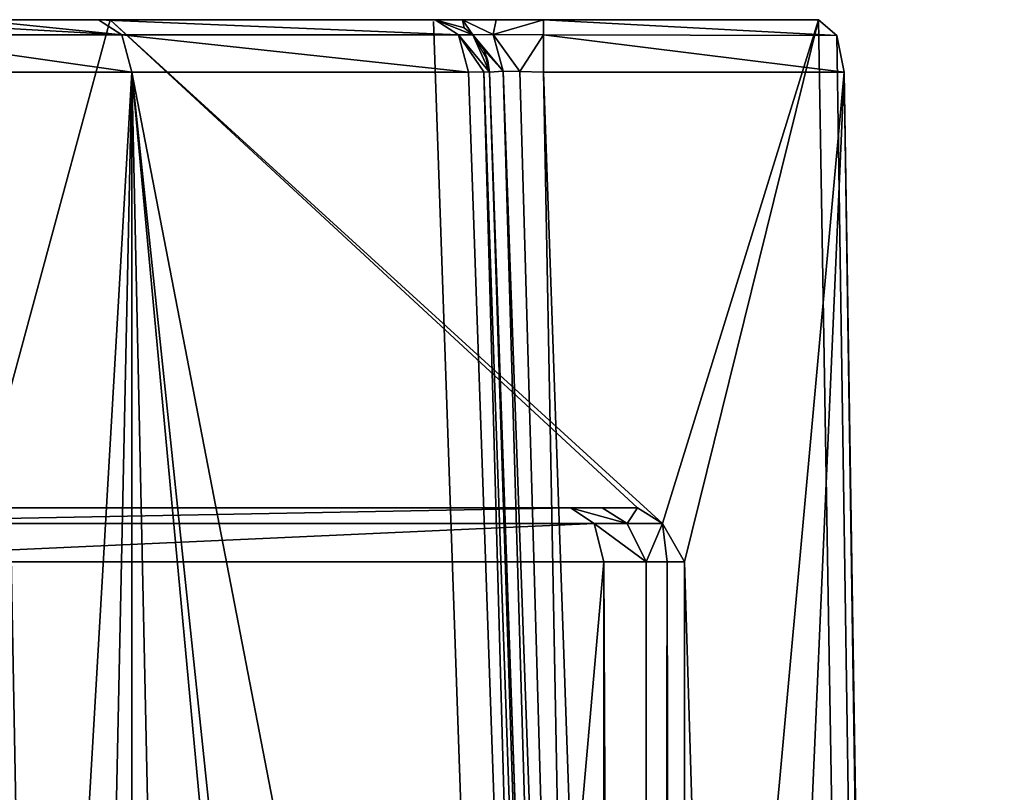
# Model space of a CAD drawing. Header units: millimetres. Extents: x -18.9 to 18.9, y -8.8 to 39.
# Tile 332 of 332: x 12.7 to 16.4, y 31.6 to 34.4. Entities that reach past the tile are written whole.
import ezdxf

# ---------------------------------------------------------------- set-up
doc = ezdxf.new("R2010")
doc.units = ezdxf.units.MM
doc.header["$LTSCALE"] = 41.718519
for name, color, linetype in [('1', 7, 'CONTINUOUS'), ('10', 7, 'CONTINUOUS'), ('1345', 7, 'CONTINUOUS'), ('28', 7, 'CONTINUOUS'), ('289', 7, 'CONTINUOUS'), ('290', 7, 'CONTINUOUS'), ('292', 7, 'CONTINUOUS'), ('293', 7, 'CONTINUOUS'), ('34', 7, 'CONTINUOUS'), ('35', 7, 'CONTINUOUS'), ('51', 7, 'CONTINUOUS'), ('54', 7, 'CONTINUOUS'), ('6', 7, 'CONTINUOUS'), ('841', 7, 'CONTINUOUS'), ('842', 7, 'CONTINUOUS'), ('844', 7, 'CONTINUOUS'), ('845', 7, 'CONTINUOUS'), ('9', 7, 'CONTINUOUS'), ('917', 7, 'CONTINUOUS'), ('918', 7, 'CONTINUOUS')]:
    doc.layers.add(name, color=color, linetype=linetype)

msp = doc.modelspace()

# ---------------------------------------------------------------- linework, layer by layer
at = {"layer": '1', "color": 7, "linetype": 'Continuous'}
for points in [[(9.4799, 34.4, 14.5908), (12.5649, 32.6, 12.0368), (13.0534, 34.4, 11.5051), (9.4799, 34.4, 14.5908)], [(12.5649, 32.6, 12.0368), (14.9977, 32.6, 8.8221), (13.0534, 34.4, 11.5051), (12.5649, 32.6, 12.0368)], [(14.9977, 32.6, 8.8221), (15.0899, 32.5415, 8.6635), (13.0534, 34.4, 11.5051), (14.9977, 32.6, 8.8221)], [(13.0534, 34.4, 11.5051), (15.0899, 32.5415, 8.6635), (15.6658, 34.4, 7.5725), (13.0534, 34.4, 11.5051)], [(15.0899, 32.5415, 8.6635), (15.1713, 32.4, 8.5201), (15.6658, 34.4, 7.5725), (15.0899, 32.5415, 8.6635)], [(15.1713, 32.4, 8.5201), (16.3509, -6.3, 5.9501), (15.6658, 34.4, 7.5725), (15.1713, 32.4, 8.5201)], [(15.6658, 34.4, 7.5725), (16.3509, -6.3, 5.9501), (15.7332, 34.3417, 7.4314), (15.6658, 34.4, 7.5725)], [(15.7332, 34.3417, 7.4314), (16.3509, -6.3, 5.9501), (15.7608, 34.207, 7.3726), (15.7332, 34.3417, 7.4314)], [(15.7608, 34.207, 7.3726), (16.3509, -6.3, 5.9501), (16.0196, 17.5805, 6.792), (15.7608, 34.207, 7.3726)], [(15.1713, -3.5, 8.5201), (16.3509, -6.3, 5.9501), (15.1713, 32.4, 8.5201), (15.1713, -3.5, 8.5201)]]:
    msp.add_3dface(points, dxfattribs=at)
at = {"layer": '10', "color": 7, "linetype": 'Continuous'}
for points in [[(11.5901, 32.6, 6.268), (14.7507, 32.6, 8.7373), (10.5708, 32.6, 6.8782), (11.5901, 32.6, 6.268)], [(10.5708, 32.6, 6.8782), (14.7507, 32.6, 8.7373), (11.09, 32.6, 7.2249), (10.5708, 32.6, 6.8782)], [(11.09, 32.6, 7.2249), (14.7507, 32.6, 8.7373), (11.4366, 32.6, 7.744), (11.09, 32.6, 7.2249)], [(14.9977, 32.6, 8.8221), (12.5649, 32.6, 12.0368), (11.4366, 32.6, 8.9685), (14.9977, 32.6, 8.8221)], [(11.5586, 32.6, 8.3562), (14.9977, 32.6, 8.8221), (11.4366, 32.6, 8.9685), (11.5586, 32.6, 8.3562)], [(11.4366, 32.6, 7.744), (14.7507, 32.6, 8.7373), (11.5586, 32.6, 8.3562), (11.4366, 32.6, 7.744)], [(14.8673, 32.6, 8.8005), (14.9977, 32.6, 8.8221), (11.5586, 32.6, 8.3562), (14.8673, 32.6, 8.8005)], [(14.7507, 32.6, 8.7373), (14.8673, 32.6, 8.8005), (11.5586, 32.6, 8.3562), (14.7507, 32.6, 8.7373)]]:
    msp.add_3dface(points, dxfattribs=at)
at = {"layer": '1345', "color": 7, "linetype": 'Continuous'}
for points in [[(14.2453, 34.393, 7.3794), (14.5314, 26.2, 5.5497), (14.8355, 17.4927, 6.7892), (14.2453, 34.393, 7.3794)], [(14.2453, 34.393, 5.3261), (14.5314, 26.2, 5.5497), (14.2453, 34.393, 7.3794), (14.2453, 34.393, 5.3261)]]:
    msp.add_3dface(points, dxfattribs=at)
at = {"layer": '28', "color": 7, "linetype": 'Continuous'}
for points in [[(14.7507, 32.6, 8.7373), (11.5901, 32.6, 6.268), (11.6771, 32.5414, 6.1566), (14.7507, 32.6, 8.7373)], [(14.8377, 32.5414, 8.6259), (14.7507, 32.6, 8.7373), (11.6771, 32.5414, 6.1566), (14.8377, 32.5414, 8.6259)], [(11.7132, 32.4, 6.1104), (14.8377, 32.5414, 8.6259), (11.6771, 32.5414, 6.1566), (11.7132, 32.4, 6.1104)], [(11.7132, 32.4, 6.1104), (14.8738, 32.4, 8.5797), (14.8377, 32.5414, 8.6259), (11.7132, 32.4, 6.1104)]]:
    msp.add_3dface(points, dxfattribs=at)
at = {"layer": '289', "color": 7, "linetype": 'Continuous'}
for points in [[(14.2521, 34.4, 5.4203), (14.2521, 34.4, 7.1727), (14.3584, 34.3694, 7.1727), (14.2521, 34.4, 5.4203)], [(14.2521, 34.4, 5.4203), (14.3584, 34.3694, 7.1727), (14.3905, 34.3444, 5.4203), (14.2521, 34.4, 5.4203)], [(14.3584, 34.3694, 7.1727), (14.391, 34.3439, 7.1727), (14.3905, 34.3444, 5.4203), (14.3584, 34.3694, 7.1727)], [(14.452, 34.207, 7.1727), (14.452, 34.207, 5.4203), (14.3905, 34.3444, 5.4203), (14.452, 34.207, 7.1727)], [(14.4462, 34.248, 7.1727), (14.452, 34.207, 7.1727), (14.3905, 34.3444, 5.4203), (14.4462, 34.248, 7.1727)], [(14.391, 34.3439, 7.1727), (14.4322, 34.287, 7.1727), (14.3905, 34.3444, 5.4203), (14.391, 34.3439, 7.1727)], [(14.4322, 34.287, 7.1727), (14.4462, 34.248, 7.1727), (14.3905, 34.3444, 5.4203), (14.4322, 34.287, 7.1727)]]:
    msp.add_3dface(points, dxfattribs=at)
at = {"layer": '290', "color": 7, "linetype": 'Continuous'}
for points in [[(14.7593, 25.407, 6.8654), (14.452, 34.207, 7.1727), (14.5023, 34.2098, 7.3056), (14.7593, 25.407, 6.8654)], [(14.8179, 25.4041, 7.0067), (14.7593, 25.407, 6.8654), (14.5023, 34.2098, 7.3056), (14.8179, 25.4041, 7.0067)], [(14.5641, 34.2093, 7.3525), (14.8179, 25.4041, 7.0067), (14.5023, 34.2098, 7.3056), (14.5641, 34.2093, 7.3525)], [(14.6518, 34.207, 7.3726), (14.8179, 25.4041, 7.0067), (14.5641, 34.2093, 7.3525), (14.6518, 34.207, 7.3726)], [(14.6518, 34.207, 7.3726), (14.9591, 25.407, 7.0653), (14.8179, 25.4041, 7.0067), (14.6518, 34.207, 7.3726)]]:
    msp.add_3dface(points, dxfattribs=at)
at = {"layer": '292', "color": 7, "linetype": 'Continuous'}
for points in [[(14.2521, 34.4, 7.1727), (14.353, 34.4, 7.4383), (14.3584, 34.3694, 7.1727), (14.2521, 34.4, 7.1727)], [(14.353, 34.4, 7.4383), (14.4766, 34.4, 7.532), (14.4658, 34.3459, 7.3586), (14.353, 34.4, 7.4383)], [(14.3584, 34.3694, 7.1727), (14.353, 34.4, 7.4383), (14.391, 34.3439, 7.1727), (14.3584, 34.3694, 7.1727)], [(14.391, 34.3439, 7.1727), (14.353, 34.4, 7.4383), (14.4658, 34.3459, 7.3586), (14.391, 34.3439, 7.1727)], [(14.4766, 34.4, 7.532), (14.6518, 34.4, 7.5725), (14.4658, 34.3459, 7.3586), (14.4766, 34.4, 7.532)], [(14.6518, 34.4, 7.5725), (14.6518, 34.3439, 7.4336), (14.4658, 34.3459, 7.3586), (14.6518, 34.4, 7.5725)], [(14.5023, 34.2098, 7.3056), (14.391, 34.3439, 7.1727), (14.4658, 34.3459, 7.3586), (14.5023, 34.2098, 7.3056)], [(14.391, 34.3439, 7.1727), (14.5023, 34.2098, 7.3056), (14.4322, 34.287, 7.1727), (14.391, 34.3439, 7.1727)], [(14.5641, 34.2093, 7.3525), (14.5023, 34.2098, 7.3056), (14.4658, 34.3459, 7.3586), (14.5641, 34.2093, 7.3525)], [(14.6518, 34.3439, 7.4336), (14.5641, 34.2093, 7.3525), (14.4658, 34.3459, 7.3586), (14.6518, 34.3439, 7.4336)], [(14.6518, 34.207, 7.3726), (14.5641, 34.2093, 7.3525), (14.6518, 34.3439, 7.4336), (14.6518, 34.207, 7.3726)], [(14.5023, 34.2098, 7.3056), (14.452, 34.207, 7.1727), (14.4322, 34.287, 7.1727), (14.5023, 34.2098, 7.3056)], [(14.4322, 34.287, 7.1727), (14.452, 34.207, 7.1727), (14.4462, 34.248, 7.1727), (14.4322, 34.287, 7.1727)]]:
    msp.add_3dface(points, dxfattribs=at)
at = {"layer": '293', "color": 7, "linetype": 'Continuous'}
for points in [[(15.6658, 34.4, 7.5725), (15.7332, 34.3417, 7.4314), (14.6518, 34.4, 7.5725), (15.6658, 34.4, 7.5725)], [(14.6518, 34.4, 7.5725), (15.7332, 34.3417, 7.4314), (14.6518, 34.3439, 7.4336), (14.6518, 34.4, 7.5725)], [(15.7332, 34.3417, 7.4314), (15.7608, 34.207, 7.3726), (14.6518, 34.3439, 7.4336), (15.7332, 34.3417, 7.4314)], [(15.7608, 34.207, 7.3726), (14.6518, 34.207, 7.3726), (14.6518, 34.3439, 7.4336), (15.7608, 34.207, 7.3726)]]:
    msp.add_3dface(points, dxfattribs=at)
at = {"layer": '34', "color": 7, "linetype": 'Continuous'}
for points in [[(14.8738, 32.4, 8.5797), (14.8738, -3.5, 8.5797), (15.0363, -3.5, 8.6182), (14.8738, 32.4, 8.5797)], [(15.0295, 32.4, 8.6195), (14.8738, 32.4, 8.5797), (15.0363, -3.5, 8.6182), (15.0295, 32.4, 8.6195)], [(15.1081, 32.4, 8.5884), (15.0295, 32.4, 8.6195), (15.0363, -3.5, 8.6182), (15.1081, 32.4, 8.5884)], [(15.1713, -3.5, 8.5201), (15.1081, 32.4, 8.5884), (15.0363, -3.5, 8.6182), (15.1713, -3.5, 8.5201)], [(15.1713, -3.5, 8.5201), (15.1713, 32.4, 8.5201), (15.1081, 32.4, 8.5884), (15.1713, -3.5, 8.5201)]]:
    msp.add_3dface(points, dxfattribs=at)
at = {"layer": '35', "color": 7, "linetype": 'Continuous'}
for points in [[(14.8673, 32.6, 8.8005), (14.7507, 32.6, 8.7373), (14.9596, 32.5414, 8.678), (14.8673, 32.6, 8.8005)], [(14.7507, 32.6, 8.7373), (14.8377, 32.5414, 8.6259), (14.9596, 32.5414, 8.678), (14.7507, 32.6, 8.7373)], [(14.9977, 32.6, 8.8221), (14.8673, 32.6, 8.8005), (14.9596, 32.5414, 8.678), (14.9977, 32.6, 8.8221)], [(15.0899, 32.5415, 8.6635), (14.9977, 32.6, 8.8221), (14.9596, 32.5414, 8.678), (15.0899, 32.5415, 8.6635)], [(14.8738, 32.4, 8.5797), (15.0295, 32.4, 8.6195), (14.8377, 32.5414, 8.6259), (14.8738, 32.4, 8.5797)], [(14.8377, 32.5414, 8.6259), (15.0295, 32.4, 8.6195), (14.9596, 32.5414, 8.678), (14.8377, 32.5414, 8.6259)], [(15.0295, 32.4, 8.6195), (15.0899, 32.5415, 8.6635), (14.9596, 32.5414, 8.678), (15.0295, 32.4, 8.6195)], [(15.0899, 32.5415, 8.6635), (15.0295, 32.4, 8.6195), (15.1081, 32.4, 8.5884), (15.0899, 32.5415, 8.6635)], [(15.1713, 32.4, 8.5201), (15.0899, 32.5415, 8.6635), (15.1081, 32.4, 8.5884), (15.1713, 32.4, 8.5201)]]:
    msp.add_3dface(points, dxfattribs=at)
at = {"layer": '51', "color": 7, "linetype": 'Continuous'}
for points in [[(14.452, 34.207, 7.1727), (14.7593, 25.407, 6.8654), (14.452, 34.207, 5.4203), (14.452, 34.207, 7.1727)], [(14.452, 34.207, 5.4203), (14.7593, 25.407, 6.8654), (14.7313, 26.207, 5.2841), (14.452, 34.207, 5.4203)]]:
    msp.add_3dface(points, dxfattribs=at)
at = {"layer": '54', "color": 7, "linetype": 'Continuous'}
for points in [[(14.6518, 34.207, 7.3726), (15.7608, 34.207, 7.3726), (14.9591, 25.407, 7.0653), (14.6518, 34.207, 7.3726)], [(15.7608, 34.207, 7.3726), (15.0327, 17.5762, 6.7919), (14.9591, 25.407, 7.0653), (15.7608, 34.207, 7.3726)], [(15.7608, 34.207, 7.3726), (16.0196, 17.5805, 6.792), (15.0327, 17.5762, 6.7919), (15.7608, 34.207, 7.3726)]]:
    msp.add_3dface(points, dxfattribs=at)
at = {"layer": '6', "color": 7, "linetype": 'Continuous'}
for points in [[(11.7132, -3.5, 6.1104), (14.8738, -3.5, 8.5797), (14.8738, 32.4, 8.5797), (11.7132, -3.5, 6.1104)], [(11.7132, 32.4, 6.1104), (11.7132, -3.5, 6.1104), (14.8738, 32.4, 8.5797), (11.7132, 32.4, 6.1104)]]:
    msp.add_3dface(points, dxfattribs=at)
at = {"layer": '841', "color": 7, "linetype": 'Continuous'}
for points in [[(14.6491, 26.3617, 5.1292), (13.7909, 27.9505, 4.5291), (13.1334, 34.207, 4.2927), (14.6491, 26.3617, 5.1292)], [(14.3751, 34.207, 5.2628), (14.6491, 26.3617, 5.1292), (13.1334, 34.207, 4.2927), (14.3751, 34.207, 5.2628)], [(13.7909, 27.9505, 4.5291), (13.7015, 28.093, 4.4656), (13.1334, 34.207, 4.2927), (13.7909, 27.9505, 4.5291)], [(13.1334, 34.207, 4.2927), (13.7015, 28.093, 4.4656), (13.2648, 28.093, 4.1244), (13.1334, 34.207, 4.2927)]]:
    msp.add_3dface(points, dxfattribs=at)
at = {"layer": '842', "color": 7, "linetype": 'Continuous'}
for points in [[(13.1334, 34.207, 4.2927), (12.7706, 27.9809, 3.7765), (12.6553, 34.207, 3.9608), (13.1334, 34.207, 4.2927)], [(12.7706, 27.9809, 3.7765), (12.6686, 27.707, 3.7043), (12.6553, 34.207, 3.9608), (12.7706, 27.9809, 3.7765)], [(12.7706, 27.9809, 3.7765), (13.1334, 34.207, 4.2927), (13.0044, 28.093, 3.9333), (12.7706, 27.9809, 3.7765)], [(13.0044, 28.093, 3.9333), (13.1334, 34.207, 4.2927), (13.1343, 28.093, 4.0256), (13.0044, 28.093, 3.9333)], [(13.1334, 34.207, 4.2927), (13.2648, 28.093, 4.1244), (13.1343, 28.093, 4.0256), (13.1334, 34.207, 4.2927)]]:
    msp.add_3dface(points, dxfattribs=at)
at = {"layer": '844', "color": 7, "linetype": 'Continuous'}
for points in [[(14.6491, 26.3617, 5.1292), (14.3751, 34.207, 5.2628), (14.4316, 34.2078, 5.3324), (14.6491, 26.3617, 5.1292)], [(14.452, 34.207, 5.4203), (14.7072, 26.2954, 5.1964), (14.4316, 34.2078, 5.3324), (14.452, 34.207, 5.4203)], [(14.7072, 26.2954, 5.1964), (14.6491, 26.3617, 5.1292), (14.4316, 34.2078, 5.3324), (14.7072, 26.2954, 5.1964)], [(14.452, 34.207, 5.4203), (14.7313, 26.207, 5.2841), (14.7072, 26.2954, 5.1964), (14.452, 34.207, 5.4203)]]:
    msp.add_3dface(points, dxfattribs=at)
at = {"layer": '845', "color": 7, "linetype": 'Continuous'}
for points in [[(14.2521, 34.4, 5.4203), (14.3905, 34.3444, 5.4203), (14.3376, 34.3439, 5.3109), (14.2521, 34.4, 5.4203)], [(14.3905, 34.3444, 5.4203), (14.452, 34.207, 5.4203), (14.3376, 34.3439, 5.3109), (14.3905, 34.3444, 5.4203)], [(14.452, 34.207, 5.4203), (14.4316, 34.2078, 5.3324), (14.3376, 34.3439, 5.3109), (14.452, 34.207, 5.4203)], [(14.4316, 34.2078, 5.3324), (14.3751, 34.207, 5.2628), (14.3376, 34.3439, 5.3109), (14.4316, 34.2078, 5.3324)]]:
    msp.add_3dface(points, dxfattribs=at)
at = {"layer": '9', "color": 7, "linetype": 'Continuous'}
for points in [[(13.0534, 34.4, 11.5051), (9.9586, 34.4, 10.1562), (3.8999, 34.4, 10.9768), (13.0534, 34.4, 11.5051)], [(5.5471, 34.4, 11.6062), (13.0534, 34.4, 11.5051), (3.8999, 34.4, 10.9768), (5.5471, 34.4, 11.6062)], [(5.2227, 34.4, 6.4583), (9.9586, 34.4, 6.5562), (14.2521, 34.4, 5.4203), (5.2227, 34.4, 6.4583)], [(7.5078, 34.4, 4.2077), (5.2227, 34.4, 6.4583), (13.0103, 34.4, 4.4502), (7.5078, 34.4, 4.2077)], [(13.0103, 34.4, 4.4502), (5.2227, 34.4, 6.4583), (14.2521, 34.4, 5.4203), (13.0103, 34.4, 4.4502)], [(6.7021, 34.4, 12.0896), (13.0534, 34.4, 11.5051), (5.5471, 34.4, 11.6062), (6.7021, 34.4, 12.0896)], [(9.4799, 34.4, 14.5908), (13.0534, 34.4, 11.5051), (6.7021, 34.4, 12.0896), (9.4799, 34.4, 14.5908)], [(12.5509, 34.4, 4.1313), (7.5078, 34.4, 4.2077), (13.0103, 34.4, 4.4502), (12.5509, 34.4, 4.1313)], [(9.9586, 34.4, 10.1562), (13.0534, 34.4, 11.5051), (11.0144, 34.4, 9.8139), (9.9586, 34.4, 10.1562)], [(9.9586, 34.4, 6.5562), (11.0145, 34.4, 6.8986), (14.2521, 34.4, 5.4203), (9.9586, 34.4, 6.5562)], [(13.0534, 34.4, 11.5051), (15.6658, 34.4, 7.5725), (11.0144, 34.4, 9.8139), (13.0534, 34.4, 11.5051)], [(15.6658, 34.4, 7.5725), (11.67, 34.4, 8.9138), (11.0144, 34.4, 9.8139), (15.6658, 34.4, 7.5725)], [(11.0145, 34.4, 6.8986), (11.67, 34.4, 7.7988), (14.2521, 34.4, 7.1727), (11.0145, 34.4, 6.8986)], [(11.0145, 34.4, 6.8986), (14.2521, 34.4, 7.1727), (14.2521, 34.4, 5.4203), (11.0145, 34.4, 6.8986)], [(15.6658, 34.4, 7.5725), (11.67, 34.4, 7.7988), (11.67, 34.4, 8.9138), (15.6658, 34.4, 7.5725)], [(11.67, 34.4, 7.7988), (15.6658, 34.4, 7.5725), (14.6518, 34.4, 7.5725), (11.67, 34.4, 7.7988)], [(14.2521, 34.4, 7.1727), (11.67, 34.4, 7.7988), (14.353, 34.4, 7.4383), (14.2521, 34.4, 7.1727)], [(14.353, 34.4, 7.4383), (11.67, 34.4, 7.7988), (14.4766, 34.4, 7.532), (14.353, 34.4, 7.4383)], [(14.4766, 34.4, 7.532), (11.67, 34.4, 7.7988), (14.6518, 34.4, 7.5725), (14.4766, 34.4, 7.532)]]:
    msp.add_3dface(points, dxfattribs=at)
at = {"layer": '917', "color": 7, "linetype": 'Continuous'}
for points in [[(12.1042, 34.4, 3.8878), (12.5509, 34.4, 4.1313), (13.0959, 34.3439, 4.3407), (12.1042, 34.4, 3.8878)], [(12.1042, 34.4, 3.8878), (13.0959, 34.3439, 4.3407), (12.1644, 34.3439, 3.7626), (12.1042, 34.4, 3.8878)], [(12.5509, 34.4, 4.1313), (13.0103, 34.4, 4.4502), (13.0959, 34.3439, 4.3407), (12.5509, 34.4, 4.1313)], [(13.1334, 34.207, 4.2927), (12.6553, 34.207, 3.9608), (12.1644, 34.3439, 3.7626), (13.1334, 34.207, 4.2927)], [(13.0959, 34.3439, 4.3407), (13.1334, 34.207, 4.2927), (12.1644, 34.3439, 3.7626), (13.0959, 34.3439, 4.3407)]]:
    msp.add_3dface(points, dxfattribs=at)
at = {"layer": '918', "color": 7, "linetype": 'Continuous'}
for points in [[(13.0103, 34.4, 4.4502), (14.2521, 34.4, 5.4203), (14.3376, 34.3439, 5.3109), (13.0103, 34.4, 4.4502)], [(13.0959, 34.3439, 4.3407), (13.0103, 34.4, 4.4502), (14.3376, 34.3439, 5.3109), (13.0959, 34.3439, 4.3407)], [(14.3751, 34.207, 5.2628), (13.1334, 34.207, 4.2927), (13.0959, 34.3439, 4.3407), (14.3751, 34.207, 5.2628)], [(14.3751, 34.207, 5.2628), (13.0959, 34.3439, 4.3407), (14.3376, 34.3439, 5.3109), (14.3751, 34.207, 5.2628)]]:
    msp.add_3dface(points, dxfattribs=at)

doc.saveas('drawing.dxf')
